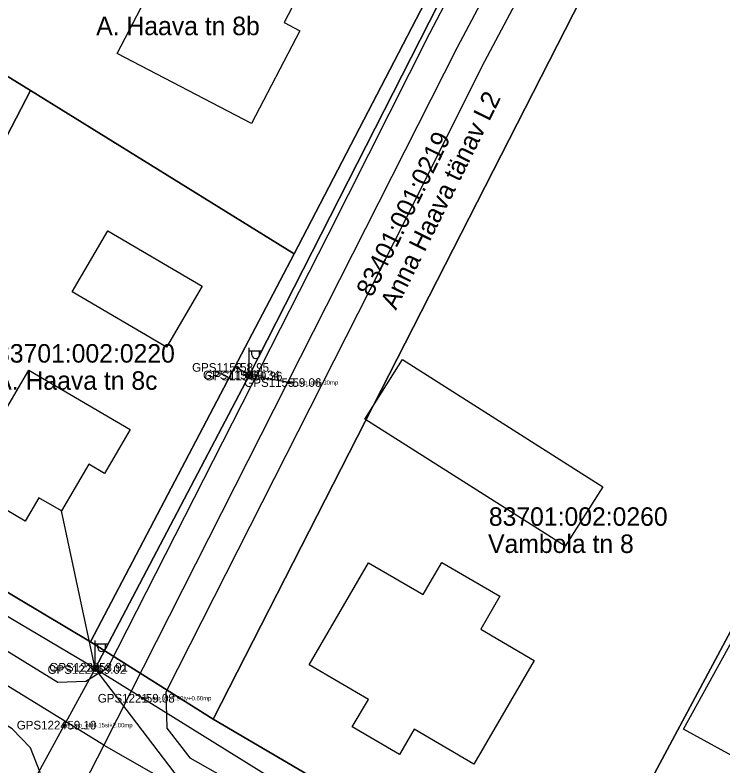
# Model space of a CAD drawing. Extents: x 580119 to 583377, y 6518915 to 6520820.
# Drawn here: x 581802.2 to 581859.6, y 6520008.8 to 6520069.8 of the extents above; entities that cross this region are included whole.
import ezdxf

# ---------------------------------------------------------------- set-up
doc = ezdxf.new("R2010")
doc.units = 0
for name, color, linetype in [('Hoone Elu- või ühiskondlik hoone', 7, 'Continuous'), ('Hoone Kõrval- või tootmishoone', 7, 'Continuous'), ('L_AADRESS', 7, 'Continuous'), ('MAAMUDEL', 7, 'Continuous'), ('MOOTKORG-EH2000', 7, 'Continuous'), ('MOOTMPUNKT', 7, 'Continuous'), ('MOOTNR', 7, 'Continuous'), ('MPOHULIIN', 7, 'Continuous'), ('PIIR', 7, 'Continuous'), ('POST', 7, 'Continuous'), ('Rippe kõrgus', 7, 'Continuous'), ('SIOHULIIN', 7, 'Continuous'), ('Tee Liiklusala', 7, 'Continuous'), ('Tee Tänav Püsikate', 7, 'Continuous'), ('TUNNUS', 7, 'Continuous')]:
    doc.layers.add(name, color=color, linetype=linetype)

msp = doc.modelspace()

# ---------------------------------------------------------------- linework, layer by layer
at = {"layer": 'Hoone Elu- või ühiskondlik hoone'}
for points in [[(581825.267, 6520068.487), (581821.358, 6520060.968), (581810.468, 6520066.639), (581817.832, 6520080.816), (581827.456, 6520075.811), (581824.001, 6520069.151)], [(581811.528, 6520036.132), (581809.438, 6520032.565), (581808.155, 6520033.316), (581805.935, 6520029.531), (581804.119, 6520030.598), (581803.006, 6520028.704), (581799.782, 6520030.598), (581800.852, 6520032.425), (581798.958, 6520033.54), (581803.307, 6520040.948)], [(581836.804, 6520025.351), (581841.507, 6520022.61), (581839.947, 6520019.934), (581844.296, 6520017.399), (581839.4, 6520008.999), (581834.554, 6520011.824), (581833.362, 6520009.78), (581829.536, 6520012.01), (581830.837, 6520014.242), (581826.027, 6520017.045), (581830.855, 6520025.331), (581835.287, 6520022.748)]]:
    msp.add_lwpolyline(points, close=True, dxfattribs=at)
at = {"layer": 'Hoone Kõrval- või tootmishoone'}
for points in [[(581806.815, 6520047.313), (581809.719, 6520052.258), (581817.355, 6520047.766), (581814.451, 6520042.821)], [(581849.851, 6520031.501), (581846.795, 6520026.683), (581830.544, 6520036.989), (581833.6, 6520041.808)], [(581856.41, 6520011.842), (581861.18, 6520020.502), (581866.48, 6520017.582), (581861.71, 6520008.922)]]:
    msp.add_lwpolyline(points, close=True, dxfattribs=at)
at = {"layer": 'MOOTMPUNKT'}
for centre in [(581820.179, 6520041.175), (581821.062, 6520040.562), (581821.265, 6520040.473), (581824.416, 6520039.949), (581808.598, 6520016.672), (581808.741, 6520016.855), (581812.53, 6520014.34), (581806.168, 6520012.158)]:
    msp.add_circle(centre, 0.1, dxfattribs=at)
at = {"layer": 'MPOHULIIN'}
for p, q in [((581821.164, 6520040.517), (581808.669, 6520016.764)), ((581808.669, 6520016.764), (581789.009, 6519980.759))]:
    msp.add_line(p, q, dxfattribs=at)
for points in [[(581808.669, 6520016.764), (581786.661, 6520029.789), (581755.102, 6520048.561), (581713.759, 6520073.433), (581675.407, 6520096.298), (581635.716, 6520119.894), (581631.135, 6520118.002)], [(581836.498, 6520070.625), (581821.164, 6520040.517)], [(581824.416, 6520039.949), (581821.164, 6520040.517), (581820.179, 6520041.175)], [(581808.669, 6520016.764), (581844.507, 6519994.503), (581882.716, 6519971.398), (581907.189, 6519956.719), (581933.782, 6519940.598), (581962.409, 6519923.381)]]:
    msp.add_lwpolyline(points, dxfattribs=at)
at = {"layer": 'PIIR'}
for points in [[(581818.25, 6520012.64), (581808.31, 6520018.92), (581824.83, 6520050.4), (581836.47, 6520072.82), (581851.4, 6520101.52), (581829.9, 6520114.5), (581832.4, 6520118.89), (581853.07, 6520105.93), (581865.62, 6520130.32), (581875.62, 6520150.43), (581897.71, 6520194.09), (581905.22, 6520189.53), (581889.06, 6520159.5), (581879.18, 6520139.97), (581876.38, 6520134.67), (581873.75, 6520129.28), (581870.97, 6520123.99), (581868.38, 6520118.69), (581865.54, 6520113.3), (581862.86, 6520107.92), (581858.03, 6520098.95), (581858.58, 6520096.63), (581855.23, 6520085.11)], [(581792.34, 6520070.46), (581794.38, 6520073.84), (581803.92, 6520089.68), (581836.47, 6520072.82), (581824.83, 6520050.4), (581803.43, 6520063.65)], [(581888.28, 6520072.43), (581876.44, 6520050.07), (581847.29, 6519995.61), (581818.25, 6520012.64), (581855.23, 6520085.11), (581858.5, 6520085.99)], [(581789.29, 6520076.96), (581794.38, 6520073.84), (581792.34, 6520070.46), (581803.43, 6520063.65), (581786.85, 6520031.7), (581768.53, 6520042.82)], [(581803.43, 6520063.65), (581824.83, 6520050.4), (581808.31, 6520018.92), (581786.85, 6520031.7)], [(581876.44, 6520050.07), (581908.22, 6520032.46), (581879.39, 6519976.36), (581847.29, 6519995.61)]]:
    msp.add_lwpolyline(points, close=True, dxfattribs=at)
msp.add_lwpolyline([(581684.97, 6520093.06), (581696.38, 6520086.78), (581714.09, 6520075.87), (581741.76, 6520059.15), (581768.53, 6520042.82), (581786.85, 6520031.7), (581808.31, 6520018.92), (581818.25, 6520012.64), (581847.29, 6519995.61), (581879.39, 6519976.36), (581911.11, 6519957.21), (581942.22, 6519937.53), (581960.1, 6519927.96)], dxfattribs=at)
at = {"layer": 'POST'}
for p, q in [((581821.164, 6520040.767), (581821.164, 6520042.767)), ((581821.164, 6520042.517), (581822.164, 6520042.517)), ((581821.391, 6520042.196), (581821.391, 6520042.517)), ((581822.003, 6520042.196), (581822.003, 6520042.517)), ((581821.164, 6520040.517), (581821.164, 6520040.517)), ((581808.669, 6520017.014), (581808.669, 6520019.014)), ((581808.669, 6520018.764), (581809.669, 6520018.764)), ((581808.896, 6520018.443), (581808.896, 6520018.764)), ((581809.509, 6520018.443), (581809.509, 6520018.764)), ((581808.669, 6520016.764), (581808.669, 6520016.764))]:
    msp.add_line(p, q, dxfattribs=at)
for centre in [(581821.164, 6520040.517), (581808.669, 6520016.764)]:
    msp.add_circle(centre, 0.25, dxfattribs=at)
for centre in [(581821.697, 6520042.196), (581809.202, 6520018.443)]:
    msp.add_arc(centre, 0.306, 180, 0, dxfattribs=at)
at = {"layer": 'SIOHULIIN'}
for points in [[(581808.669, 6520016.764), (581821.164, 6520040.517), (581836.498, 6520070.625)], [(581822.707, 6519998.332), (581808.669, 6520016.764), (581805.935, 6520029.556)]]:
    msp.add_lwpolyline(points, dxfattribs=at)
at = {"layer": 'Tee Liiklusala'}
for points in [[(581742.215, 6520054.723), (581805.663, 6520015.653), (581807.918, 6520015.737), (581809.742, 6520016.857), (581827.568, 6520051.921), (581835.83, 6520068.282), (581846.508, 6520088.672), (581848.263, 6520094.065), (581852.483, 6520100.961), (581835.959, 6520111.027), (581830.266, 6520114.149), (581828.794, 6520115.158), (581829.718, 6520117.195), (581830.788, 6520119.284), (581852.184, 6520107.138), (581853.36, 6520106.77), (581854.804, 6520106.704), (581855.859, 6520107.038), (581856.65, 6520107.81), (581859.04, 6520111.64), (581881.29, 6520157.17)], [(581951.622, 6520039.928), (581930.601, 6520052.21), (581908.83, 6520065.921), (581904.459, 6520069.499), (581880.476, 6520080.917), (581860.654, 6520089.709), (581856.965, 6520089.651), (581853.653, 6520088.441), (581850.79, 6520086.066), (581846.566, 6520077.855), (581840.27, 6520065.98), (581832.895, 6520051.299), (581814.422, 6520014.831), (581814.487, 6520011.909), (581816.356, 6520009.507), (581833.173, 6519999.999), (581968.761, 6519918.78)]]:
    msp.add_lwpolyline(points, dxfattribs=at)
msp.add_lwpolyline([(581788.296, 6519976.587), (581799.971, 6519999.692), (581804.212, 6520008.322), (581803.44, 6520010.33), (581801.937, 6520011.849), (581739.508, 6520050.519), (581694.433, 6520077.933), (581691.683, 6520078.4), (581688.58, 6520078.183), (581685.98, 6520077.012), (581668.055, 6520046.791), (581701.951, 6520026.494), (581706.116, 6520016.416), (581714.874, 6520011.605), (581717.123, 6520014.419), (581746.564, 6519997.049), (581745.965, 6519996.006), (581782.529, 6519973.291), (581784.909, 6519972.79), (581786.917, 6519974.644)], close=True, dxfattribs=at)
at = {"layer": 'Tee Tänav Püsikate'}
for points in [[(581854.2, 6520095.172), (581848.649, 6520087.369), (581844.35, 6520079.012), (581838.05, 6520067.131), (581809.38, 6520010.542)], [(581809.38, 6520010.542), (581720.75, 6520065.072), (581687.82, 6520085.012)], [(581809.38, 6520010.542), (581803.923, 6519999.891), (581784.932, 6519964.777)], [(581809.38, 6520010.542), (581824.75, 6520001.771), (581827.81, 6520000), (581851.56, 6519986.251), (581879.97, 6519968.931), (581967.047, 6519916.637), (582003.508, 6519892.414)]]:
    msp.add_lwpolyline(points, dxfattribs=at)

# ---------------------------------------------------------------- texts
at = {"layer": 'L_AADRESS'}
for s, p in [('A. Haava tn 8b', (581808.762, 6520068.127)), ('A. Haava tn 8c', (581800.577, 6520039.362)), ('Vambola tn 8', (581840.545, 6520026.124))]:
    msp.add_text(s, height=1.5, dxfattribs=at).set_placement(p)
msp.add_text('Anna Haava tänav L2', height=1.5, rotation=63.70997, dxfattribs=at).set_placement((581833.074, 6520045.773))
at = {"layer": 'MAAMUDEL'}
for p in [(581808.598, 6520016.497), (581808.741, 6520016.68)]:
    msp.add_text(' si', height=0.35, dxfattribs=at).set_placement(p)
at = {"layer": 'MOOTKORG-EH2000'}
for s, p in [(' 58.95', (581820.179, 6520040.825)), (' 59.34', (581821.062, 6520040.212)), (' 59.36', (581821.265, 6520040.123)), (' 59.06', (581824.416, 6520039.599)), (' 58.91', (581808.741, 6520016.505)), (' 59.02', (581808.598, 6520016.322)), (' 59.08', (581812.53, 6520013.99)), (' 59.10', (581806.168, 6520011.808))]:
    msp.add_text(s, height=0.7, dxfattribs=at).set_placement(p)
at = {"layer": 'MOOTNR'}
for s, p in [('GPS1152 ', (581816.54, 6520040.825)), ('GPS1153 ', (581817.423, 6520040.212)), ('GPS1154 ', (581817.556, 6520040.123)), ('GPS1155 ', (581820.777, 6520039.599)), ('GPS1223 ', (581804.961, 6520016.505)), ('GPS1222 ', (581804.818, 6520016.322)), ('GPS1221 ', (581808.89, 6520013.99)), ('GPS1224 ', (581802.318, 6520011.808))]:
    msp.add_text(s, height=0.7, dxfattribs=at).set_placement(p)
at = {"layer": 'Rippe kõrgus'}
for s, p in [(' el_mp_ohl6.30mp', (581824.416, 6520039.774)), (' el_mp_ohl7.90tv+0.60mp', (581812.53, 6520014.165)), (' el_mp_ohl6.15si+2.00mp', (581806.168, 6520011.983))]:
    msp.add_text(s, height=0.35, dxfattribs=at).set_placement(p)
at = {"layer": 'TUNNUS'}
msp.add_text('83401:001:0219', height=1.5, rotation=63.70997, dxfattribs=at).set_placement((581831.125, 6520046.806))
for s, p in [('83701:002:0220', (581800.64, 6520041.567)), ('83701:002:0260', (581840.609, 6520028.329))]:
    msp.add_text(s, height=1.5, dxfattribs=at).set_placement(p)

doc.saveas('drawing.dxf')
